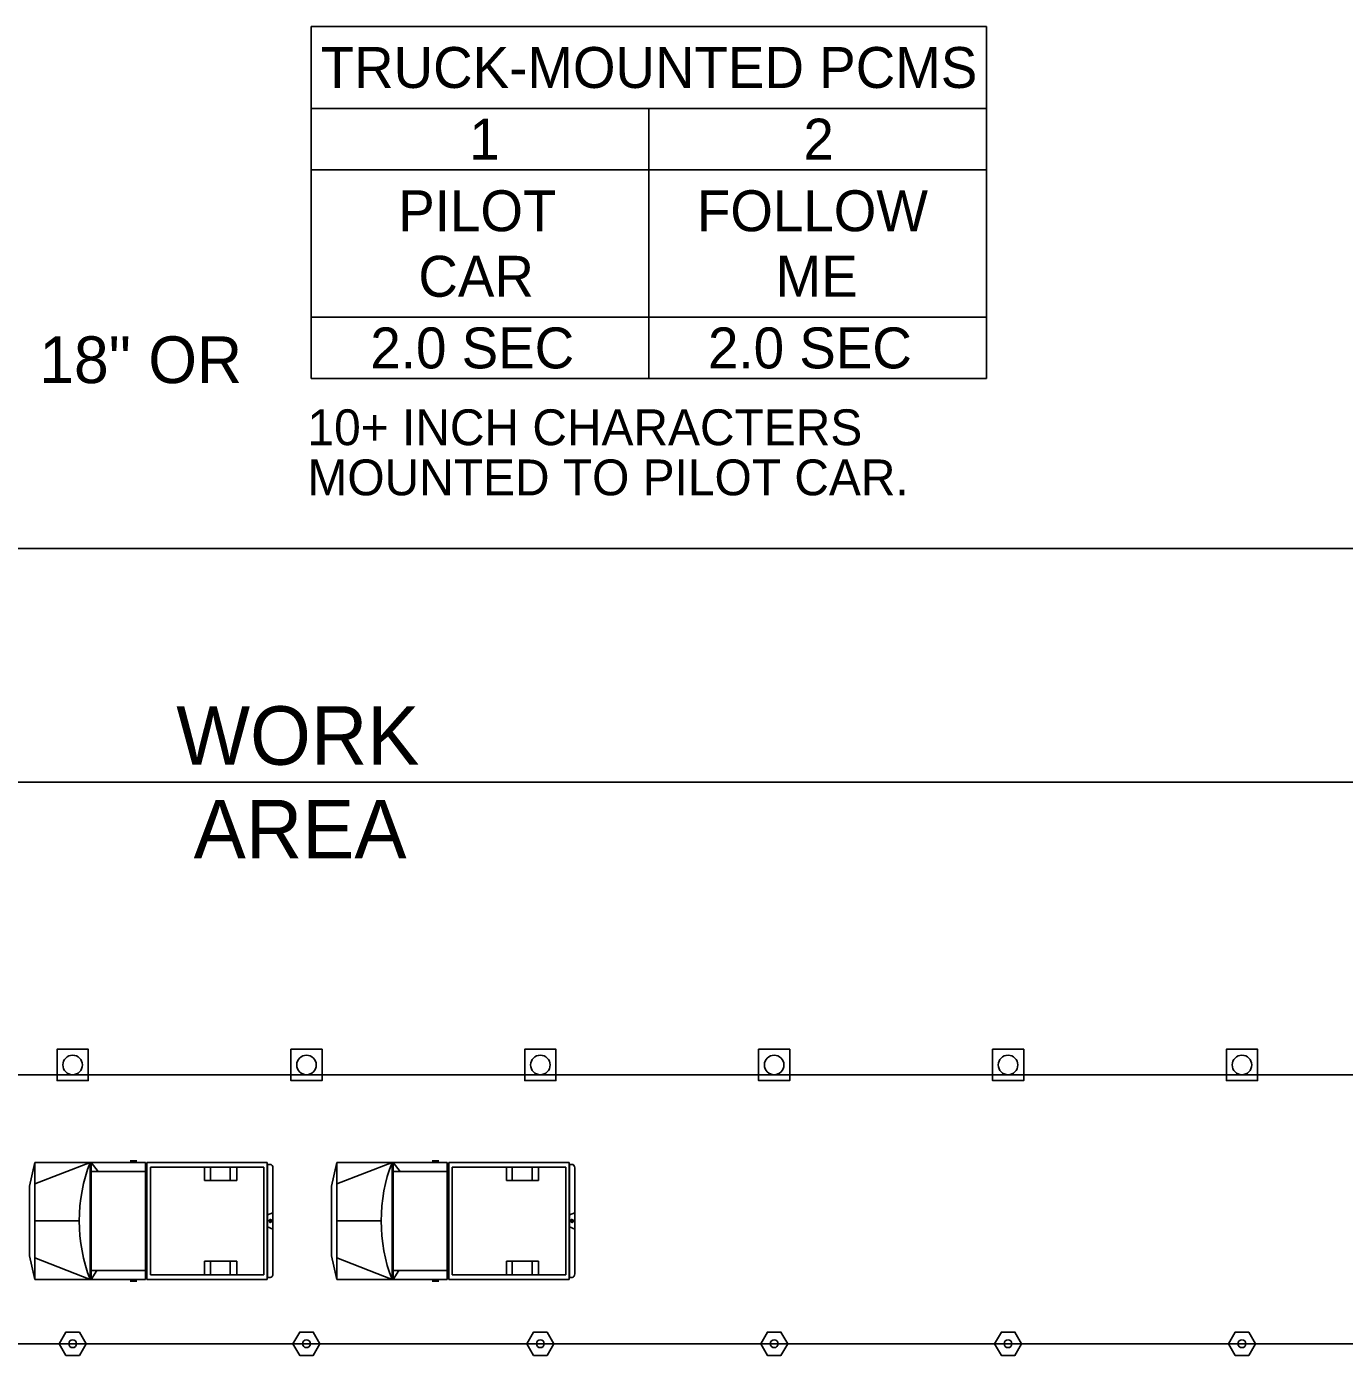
# Model space of a CAD drawing. Extents: x 99999.1 to 100095.7, y 99995 to 100010.7.
# Drawn here: x 100047.071 to 100049.325, y 100006.112 to 100008.384 of the extents above; entities that cross this region are included whole.
import ezdxf

# ---------------------------------------------------------------- set-up
doc = ezdxf.new("R2010")
doc.units = 0
for name, color, linetype in [('RD_ED_ShoulderPavedEdge', 7, 'Continuous'), ('RD_MK_LineEdgeWhite', 7, 'Continuous'), ('RD_MK_LineSkipCenter', 7, 'Continuous'), ('TR_SN_ConstructionSigns', 7, 'Continuous'), ('TR_WZ_MotoristVehicle', 7, 'Continuous'), ('TR_WZ_PortableChangeMessageSign', 7, 'Continuous'), ('TR_WZ_TrafficCone', 7, 'Continuous'), ('TR_WZ_TubularMarker', 7, 'Continuous'), ('TR_WZ_WorkAreaLabel', 7, 'Continuous'), ('TR_WZ_WorkZoneDetails', 7, 'Continuous')]:
    doc.layers.add(name, color=color, linetype=linetype)

msp = doc.modelspace()

# ---------------------------------------------------------------- linework, layer by layer
at = {"layer": 'RD_ED_ShoulderPavedEdge'}
msp.add_line((100040.1076, 100007.4923), (100055.6424, 100007.4923), dxfattribs=at)
at = {"layer": 'RD_MK_LineEdgeWhite'}
for p, q in [((100040.1076, 100007.0923), (100055.6424, 100007.0923)), ((100040.1076, 100006.1323), (100055.6424, 100006.1323))]:
    msp.add_line(p, q, dxfattribs=at)
at = {"layer": 'RD_MK_LineSkipCenter'}
msp.add_lwpolyline([(100051.15, 100006.5923), (100043.4767, 100006.5923)], dxfattribs=at)
at = {"layer": 'TR_WZ_MotoristVehicle'}
for p, q in [((100047.0856, 100006.4423), (100047.0763, 100006.402)), ((100047.0856, 100006.4423), (100047.0856, 100006.2423)), ((100047.0856, 100006.4423), (100047.2745, 100006.4423)), ((100047.0856, 100006.4057), (100047.18, 100006.4423)), ((100047.18, 100006.4423), (100047.18, 100006.2423)), ((100047.1817, 100006.4423), (100047.1817, 100006.2423)), ((100047.1817, 100006.4423), (100047.1938, 100006.4268)), ((100047.1817, 100006.4268), (100047.2745, 100006.4268)), ((100047.2487, 100006.4451), (100047.26, 100006.4451)), ((100047.2745, 100006.4423), (100047.2745, 100006.2423)), ((100047.4829, 100006.4423), (100047.2772, 100006.4423)), ((100047.2772, 100006.4423), (100047.2772, 100006.2423)), ((100047.4771, 100006.4344), (100047.2831, 100006.4344)), ((100047.2831, 100006.4344), (100047.2831, 100006.2503)), ((100047.3758, 100006.4344), (100047.3758, 100006.4113)), ((100047.3857, 100006.4344), (100047.3857, 100006.4113)), ((100047.4197, 100006.4344), (100047.4197, 100006.4113)), ((100047.4307, 100006.4344), (100047.4307, 100006.4113)), ((100047.4771, 100006.4344), (100047.4771, 100006.2503)), ((100047.4829, 100006.4423), (100047.4829, 100006.2423)), ((100047.4881, 100006.439), (100047.4836, 100006.439)), ((100047.4836, 100006.439), (100047.4836, 100006.2456)), ((100047.4926, 100006.4329), (100047.4926, 100006.2517)), ((100047.6018, 100006.4423), (100047.5926, 100006.402)), ((100047.6018, 100006.4423), (100047.6018, 100006.2423)), ((100047.6018, 100006.4423), (100047.7907, 100006.4423)), ((100047.6018, 100006.4057), (100047.6963, 100006.4423)), ((100047.6963, 100006.4423), (100047.6963, 100006.2423)), ((100047.698, 100006.4423), (100047.698, 100006.2423)), ((100047.698, 100006.4423), (100047.71, 100006.4268)), ((100047.698, 100006.4268), (100047.7907, 100006.4268)), ((100047.765, 100006.4451), (100047.7763, 100006.4451)), ((100047.7907, 100006.4423), (100047.7907, 100006.2423)), ((100047.9992, 100006.4423), (100047.7935, 100006.4423)), ((100047.7935, 100006.4423), (100047.7935, 100006.2423)), ((100047.9934, 100006.4344), (100047.7993, 100006.4344)), ((100047.7993, 100006.4344), (100047.7993, 100006.2503)), ((100047.892, 100006.4344), (100047.892, 100006.4113)), ((100047.902, 100006.4344), (100047.902, 100006.4113)), ((100047.936, 100006.4344), (100047.936, 100006.4113)), ((100047.947, 100006.4344), (100047.947, 100006.4113)), ((100047.9934, 100006.4344), (100047.9934, 100006.2503)), ((100047.9992, 100006.4423), (100047.9992, 100006.2423)), ((100048.0044, 100006.439), (100047.9999, 100006.439)), ((100047.9999, 100006.439), (100047.9999, 100006.2456)), ((100048.0088, 100006.4329), (100048.0088, 100006.2517)), ((100047.0763, 100006.402), (100047.0763, 100006.2827)), ((100047.4307, 100006.4113), (100047.3758, 100006.4113)), ((100047.5926, 100006.402), (100047.5926, 100006.2827)), ((100047.947, 100006.4113), (100047.892, 100006.4113)), ((100047.4926, 100006.3564), (100047.4836, 100006.3527)), ((100048.0088, 100006.3564), (100047.9999, 100006.3527)), ((100047.0856, 100006.3423), (100047.1615, 100006.3423)), ((100047.4902, 100006.3423), (100047.486, 100006.3423)), ((100047.4881, 100006.3451), (100047.4881, 100006.3395)), ((100047.6018, 100006.3423), (100047.6777, 100006.3423)), ((100048.0064, 100006.3423), (100048.0023, 100006.3423)), ((100048.0044, 100006.3451), (100048.0044, 100006.3395)), ((100047.4926, 100006.3282), (100047.4836, 100006.332)), ((100048.0088, 100006.3282), (100047.9999, 100006.332)), ((100047.0856, 100006.2423), (100047.0763, 100006.2827)), ((100047.0856, 100006.279), (100047.18, 100006.2423)), ((100047.3758, 100006.2503), (100047.3758, 100006.2733)), ((100047.4307, 100006.2733), (100047.3758, 100006.2733)), ((100047.3857, 100006.2503), (100047.3857, 100006.2733)), ((100047.4197, 100006.2503), (100047.4197, 100006.2733)), ((100047.4307, 100006.2503), (100047.4307, 100006.2733)), ((100047.6018, 100006.2423), (100047.5926, 100006.2827)), ((100047.6018, 100006.279), (100047.6963, 100006.2423)), ((100047.892, 100006.2503), (100047.892, 100006.2733)), ((100047.947, 100006.2733), (100047.892, 100006.2733)), ((100047.902, 100006.2503), (100047.902, 100006.2733)), ((100047.936, 100006.2503), (100047.936, 100006.2733)), ((100047.947, 100006.2503), (100047.947, 100006.2733)), ((100047.0856, 100006.2423), (100047.2745, 100006.2423)), ((100047.1817, 100006.2578), (100047.2745, 100006.2578)), ((100047.1917, 100006.2578), (100047.1817, 100006.2423)), ((100047.4829, 100006.2423), (100047.2772, 100006.2423)), ((100047.4771, 100006.2503), (100047.2831, 100006.2503)), ((100047.4881, 100006.2456), (100047.4836, 100006.2456)), ((100047.6018, 100006.2423), (100047.7907, 100006.2423)), ((100047.698, 100006.2578), (100047.7907, 100006.2578)), ((100047.708, 100006.2578), (100047.698, 100006.2423)), ((100047.9992, 100006.2423), (100047.7935, 100006.2423)), ((100047.9934, 100006.2503), (100047.7993, 100006.2503)), ((100048.0044, 100006.2456), (100047.9999, 100006.2456)), ((100047.2487, 100006.2395), (100047.26, 100006.2395)), ((100047.765, 100006.2395), (100047.7763, 100006.2395))]:
    msp.add_line(p, q, dxfattribs=at)
for centre, major_axis, start_param, end_param in [((100047.315, 100006.3423), (0, -0.2099), 4.215667, 5.208926), ((100047.4881, 100006.4329), (0, 0.0061), 4.712389, 6.283185), ((100047.8313, 100006.3423), (0, -0.2099), 4.215667, 5.208926), ((100048.0044, 100006.4329), (0, 0.0061), 4.712389, 6.283185), ((100047.4881, 100006.2517), (0, -0.0061), 0, 1.570796), ((100048.0044, 100006.2517), (0, -0.0061), 0, 1.570796)]:
    msp.add_ellipse(centre, major_axis=major_axis, ratio=0.73155, start_param=start_param, end_param=end_param, dxfattribs=at)
for centre in [(100047.4881, 100006.3423), (100048.0044, 100006.3423)]:
    msp.add_ellipse(centre, major_axis=(0, 0.00282), ratio=0.73155, dxfattribs=at)
at = {"layer": 'TR_WZ_PortableChangeMessageSign'}
for p, q in [((100047.5582, 100008.3845), (100048.7132, 100008.3845)), ((100047.5582, 100007.7825), (100047.5582, 100008.3845)), ((100048.7132, 100007.7825), (100048.7132, 100008.3845)), ((100048.7132, 100008.2445), (100047.5582, 100008.2445)), ((100048.1357, 100007.7825), (100048.1357, 100008.2445)), ((100048.1357, 100008.1395), (100047.5582, 100008.1395)), ((100048.7132, 100008.1395), (100048.1357, 100008.1395)), ((100047.5582, 100007.8875), (100048.1357, 100007.8875)), ((100048.1357, 100007.8875), (100048.7132, 100007.8875)), ((100048.7132, 100007.7825), (100047.5582, 100007.7825))]:
    msp.add_line(p, q, dxfattribs=at)
at = {"layer": 'TR_WZ_TrafficCone'}
for points in [[(100047.1234, 100006.6357), (100047.1767, 100006.6357), (100047.1767, 100006.5823), (100047.1234, 100006.5823), (100047.1234, 100006.6357)], [(100047.1234, 100006.5823), (100047.1767, 100006.5823), (100047.1767, 100006.6357), (100047.1234, 100006.6357), (100047.1234, 100006.5823)], [(100047.5234, 100006.6357), (100047.5767, 100006.6357), (100047.5767, 100006.5823), (100047.5234, 100006.5823), (100047.5234, 100006.6357)], [(100047.5234, 100006.5823), (100047.5767, 100006.5823), (100047.5767, 100006.6357), (100047.5234, 100006.6357), (100047.5234, 100006.5823)], [(100047.9234, 100006.6357), (100047.9767, 100006.6357), (100047.9767, 100006.5823), (100047.9234, 100006.5823), (100047.9234, 100006.6357)], [(100047.9234, 100006.5823), (100047.9767, 100006.5823), (100047.9767, 100006.6357), (100047.9234, 100006.6357), (100047.9234, 100006.5823)], [(100048.3234, 100006.6357), (100048.3767, 100006.6357), (100048.3767, 100006.5823), (100048.3234, 100006.5823), (100048.3234, 100006.6357)], [(100048.3234, 100006.5823), (100048.3767, 100006.5823), (100048.3767, 100006.6357), (100048.3234, 100006.6357), (100048.3234, 100006.5823)], [(100048.7234, 100006.6357), (100048.7767, 100006.6357), (100048.7767, 100006.5823), (100048.7234, 100006.5823), (100048.7234, 100006.6357)], [(100048.7234, 100006.5823), (100048.7767, 100006.5823), (100048.7767, 100006.6357), (100048.7234, 100006.6357), (100048.7234, 100006.5823)], [(100049.1234, 100006.6357), (100049.1767, 100006.6357), (100049.1767, 100006.5823), (100049.1234, 100006.5823), (100049.1234, 100006.6357)], [(100049.1234, 100006.5823), (100049.1767, 100006.5823), (100049.1767, 100006.6357), (100049.1234, 100006.6357), (100049.1234, 100006.5823)]]:
    msp.add_lwpolyline(points, dxfattribs=at)
for centre in [(100047.15, 100006.609), (100047.55, 100006.609), (100047.95, 100006.609), (100048.35, 100006.609), (100048.75, 100006.609), (100049.15, 100006.609)]:
    msp.add_circle(centre, 0.0167, dxfattribs=at)
at = {"layer": 'TR_WZ_TubularMarker'}
for points in [[(100047.1269, 100006.1323), (100047.1385, 100006.1523), (100047.1616, 100006.1523), (100047.1731, 100006.1323), (100047.1616, 100006.1123), (100047.1385, 100006.1123)], [(100047.5269, 100006.1323), (100047.5385, 100006.1523), (100047.5616, 100006.1523), (100047.5731, 100006.1323), (100047.5616, 100006.1123), (100047.5385, 100006.1123)], [(100047.9269, 100006.1323), (100047.9385, 100006.1523), (100047.9616, 100006.1523), (100047.9731, 100006.1323), (100047.9616, 100006.1123), (100047.9385, 100006.1123)], [(100048.3269, 100006.1323), (100048.3385, 100006.1523), (100048.3616, 100006.1523), (100048.3731, 100006.1323), (100048.3616, 100006.1123), (100048.3385, 100006.1123)], [(100048.7269, 100006.1323), (100048.7385, 100006.1523), (100048.7616, 100006.1523), (100048.7731, 100006.1323), (100048.7616, 100006.1123), (100048.7385, 100006.1123)], [(100049.1269, 100006.1323), (100049.1385, 100006.1523), (100049.1616, 100006.1523), (100049.1731, 100006.1323), (100049.1616, 100006.1123), (100049.1385, 100006.1123)]]:
    msp.add_lwpolyline(points, close=True, dxfattribs=at)
for points in [[(100047.1385, 100006.1123), (100047.1616, 100006.1123), (100047.1731, 100006.1323), (100047.1616, 100006.1523), (100047.1385, 100006.1523), (100047.1269, 100006.1323), (100047.1385, 100006.1123)], [(100047.5385, 100006.1123), (100047.5616, 100006.1123), (100047.5731, 100006.1323), (100047.5616, 100006.1523), (100047.5385, 100006.1523), (100047.5269, 100006.1323), (100047.5385, 100006.1123)], [(100047.9385, 100006.1123), (100047.9616, 100006.1123), (100047.9731, 100006.1323), (100047.9616, 100006.1523), (100047.9385, 100006.1523), (100047.9269, 100006.1323), (100047.9385, 100006.1123)], [(100048.3385, 100006.1123), (100048.3616, 100006.1123), (100048.3731, 100006.1323), (100048.3616, 100006.1523), (100048.3385, 100006.1523), (100048.3269, 100006.1323), (100048.3385, 100006.1123)], [(100048.7385, 100006.1123), (100048.7616, 100006.1123), (100048.7731, 100006.1323), (100048.7616, 100006.1523), (100048.7385, 100006.1523), (100048.7269, 100006.1323), (100048.7385, 100006.1123)], [(100049.1385, 100006.1123), (100049.1616, 100006.1123), (100049.1731, 100006.1323), (100049.1616, 100006.1523), (100049.1385, 100006.1523), (100049.1269, 100006.1323), (100049.1385, 100006.1123)]]:
    msp.add_lwpolyline(points, dxfattribs=at)
for centre in [(100047.15, 100006.1323), (100047.55, 100006.1323), (100047.95, 100006.1323), (100048.35, 100006.1323), (100048.75, 100006.1323), (100049.15, 100006.1323)]:
    msp.add_circle(centre, 0.00667, dxfattribs=at)
at = {"layer": 'TR_WZ_WorkZoneDetails'}
msp.add_lwpolyline([(100045.15, 100007.4923), (100045.15, 100006.5923), (100049.9338, 100006.5923), (100049.9338, 100007.4923)], close=True, dxfattribs=at)

# ---------------------------------------------------------------- texts
at = {"layer": 'TR_SN_ConstructionSigns'}
msp.add_text('18" OR', height=0.08, rotation=360, dxfattribs=at).set_placement((100047.0928, 100007.7748))
at = {"layer": 'TR_WZ_PortableChangeMessageSign'}
for s, height, p in [('TRUCK-MOUNTED PCMS', 0.07, (100047.5742, 100008.2795)), ('1', 0.07, (100047.8285, 100008.157)), ('2', 0.07, (100048.4, 100008.157)), ('PILOT', 0.07, (100047.707, 100008.0345)), ('FOLLOW', 0.07, (100048.2178, 100008.0345)), ('CAR', 0.07, (100047.7414, 100007.9225)), ('ME', 0.07, (100048.3525, 100007.9225)), ('2.0 SEC', 0.07, (100047.6593, 100007.8)), ('2.0 SEC', 0.07, (100048.2368, 100007.8)), ('10+ INCH CHARACTERS', 0.06125, (100047.5517, 100007.6687)), ('MOUNTED TO PILOT CAR.', 0.06125, (100047.5517, 100007.583))]:
    msp.add_text(s, height=height, rotation=360, dxfattribs=at).set_placement(p)
at = {"layer": 'TR_WZ_WorkAreaLabel'}
for s, p in [('WORK', (100047.3273, 100007.1223)), ('AREA', (100047.357, 100006.9623))]:
    msp.add_text(s, height=0.1, dxfattribs=at).set_placement(p)

doc.saveas('drawing.dxf')
